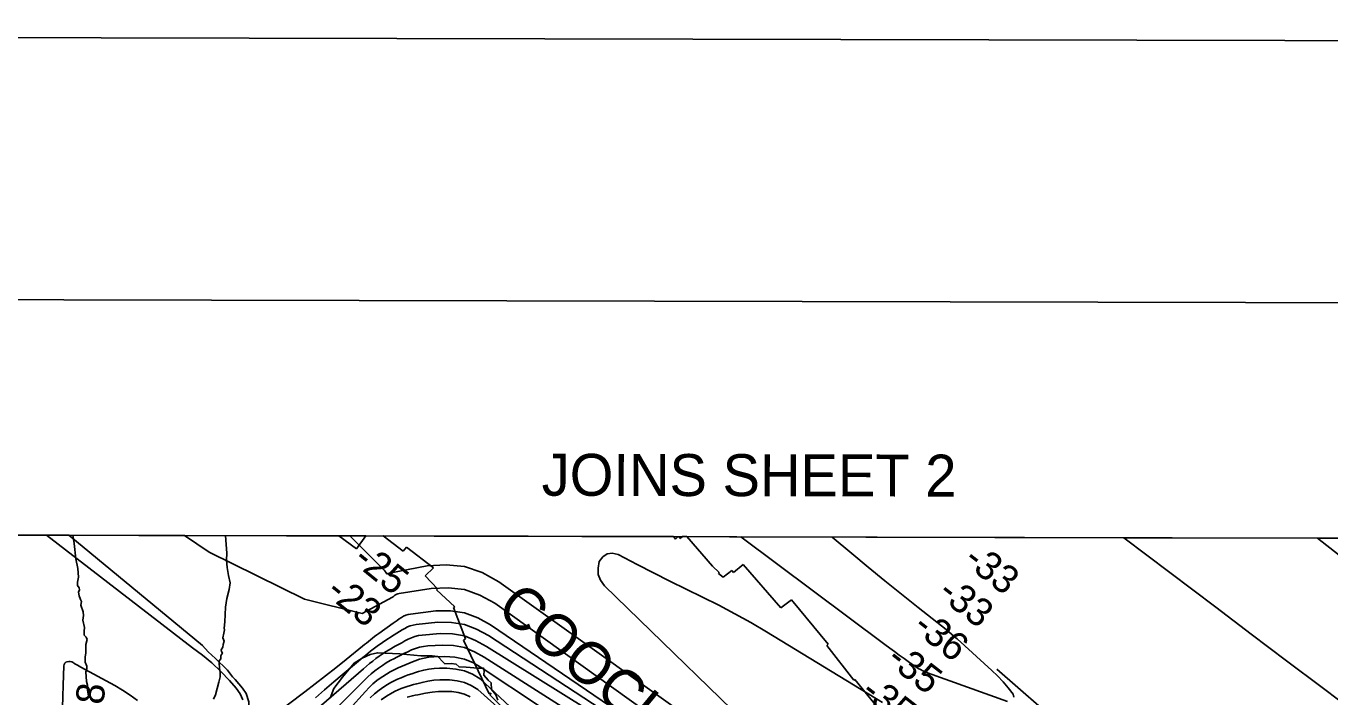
# Model space of a CAD drawing. Extents: x 3180038 to 3217926, y 922069 to 947485.
# Drawn here: x 3192838 to 3195944, y 945303 to 946902 of the extents above; entities that cross this region are included whole.
import ezdxf

# ---------------------------------------------------------------- set-up
doc = ezdxf.new("R2010")
doc.units = 0
for name, color, linetype in [('G-ANNO-NPLT', 7, 'Continuous'), ('V-ANNO-SYMB', 7, 'Continuous'), ('V-ANNO-TEXT', 7, 'Continuous'), ('V-GRID-FRAM', 7, 'Continuous'), ('V-RIVR-EDGE', 7, 'Continuous'), ('V-RIVR-RANG', 7, 'Continuous'), ('V-RRAP-RVMT', 7, 'Continuous'), ('V-RRAP-RVMT-IDEN', 7, 'Continuous'), ('V-STRM-FLOW', 7, 'Continuous'), ('V-TOPO-DPTH', 7, 'Continuous'), ('V-TOPO-MAJR', 7, 'Continuous'), ('V-TOPO-MINR', 7, 'Continuous'), ('V-TOPO-WATR', 7, 'Continuous')]:
    doc.layers.add(name, color=color, linetype=linetype)

msp = doc.modelspace()

# ---------------------------------------------------------------- linework, layer by layer
at = {"layer": 'G-ANNO-NPLT'}
msp.add_lwpolyline([(3180621.1, 922735.2), (3217287.7, 922652.6), (3217342.2, 946819.2), (3180675.6, 946901.8)], close=True, dxfattribs=at)
at = {"layer": 'V-ANNO-SYMB'}
msp.add_lwpolyline([(3183372.7, 923354.1), (3216455.8, 923279.5), (3216507.5, 946196), (3183424.3, 946270.6), (3183372.7, 923354.1)], dxfattribs=at)
at = {"layer": 'V-GRID-FRAM'}
msp.add_lwpolyline([(3184312.7, 945707.9), (3215616.6, 945637.4), (3215583.5, 927448.1), (3184263.7, 927518.7), (3184312.7, 945707.9)], dxfattribs=at)
at = {"layer": 'V-RIVR-EDGE'}
for points in [[(3192955.7, 945632), (3192952.5, 945668.7), (3192948.7, 945688.5)], [(3193312.9, 945687.6), (3193314, 945666.2), (3193315.9, 945646.2), (3193314.9, 945628.9), (3193316.5, 945612.1), (3193319.7, 945592.5), (3193323.9, 945575.1), (3193321.6, 945559.4), (3193316, 945537.7), (3193312.6, 945517.1), (3193310.9, 945482), (3193309.2, 945467.3), (3193310.2, 945463), (3193308.5, 945454.9), (3193306.2, 945444), (3193309.8, 945436.2), (3193307.2, 945428.3), (3193306.2, 945421.8), (3193302.5, 945415.9), (3193303.2, 945411.6), (3193305.5, 945407.7), (3193303.2, 945404.7), (3193301.2, 945401.1)], [(3192960.9, 945609.1), (3192955.7, 945632)], [(3192975.6, 945450.8), (3192975.9, 945459.9), (3192976.9, 945468.5), (3192973, 945486.2), (3192974.7, 945497.3), (3192973.4, 945506.2), (3192968.2, 945521.9), (3192969.9, 945530.7), (3192967.6, 945535.3), (3192964, 945543.9), (3192962.4, 945552.7), (3192964.7, 945558.9), (3192964.1, 945563.5), (3192959.8, 945568.8), (3192960.2, 945576.6), (3192962.5, 945588.8), (3192960.9, 945609.1)], [(3192986.7, 945301.3), (3192983.5, 945319.7), (3192983.8, 945331.1), (3192981.5, 945340), (3192980, 945363.3), (3192981.9, 945371.1), (3192982, 945377), (3192978.7, 945386.5), (3192978.7, 945398.7), (3192980.1, 945407.5), (3192980.1, 945419.3), (3192980.1, 945428.5), (3192982.8, 945440.3), (3192981.1, 945445.8), (3192975.6, 945450.8)], [(3193301.2, 945401.1), (3193301.2, 945397.5), (3193301.2, 945393.9), (3193297.9, 945389.3), (3193297.9, 945384.8), (3193298.2, 945371.6), (3193299.8, 945361.5), (3193300.1, 945351), (3193297.1, 945338.5), (3193288.5, 945308.1), (3193284.2, 945297.6)], [(3193561.9, 945300.5), (3193570.8, 945323.3), (3193591.1, 945350.7), (3193619.2, 945383.9), (3193638.4, 945395.7), (3193657.1, 945404.5), (3193674.8, 945408.6), (3193728.2, 945405.9), (3193777.9, 945401.6), (3193805.4, 945401.5), (3193818.4, 945399.4), (3193831.8, 945385.4), (3193834.9, 945382.3), (3193850, 945382.8), (3193861.9, 945381.2), (3193869.2, 945374.9), (3193886.3, 945374.4), (3193914.3, 945371.7), (3193927.8, 945371.7), (3193929.3, 945366), (3193928.2, 945355.1), (3193938.6, 945343.1), (3193945.8, 945336.9), (3193946.3, 945321.3), (3193956.6, 945308.3), (3193961.3, 945295.9)]]:
    msp.add_lwpolyline(points, dxfattribs=at)
at = {"layer": 'V-RRAP-RVMT'}
for p, q in [((3193624.9, 945656.5), (3193582.6, 945687)), ((3193582.6, 945687), (3193646.8, 945686.9)), ((3193646.8, 945686.9), (3193624.9, 945656.5)), ((3193735.7, 945650.8), (3193688.1, 945686.8)), ((3193688.1, 945686.8), (3194380.1, 945685.2)), ((3194380.1, 945685.2), (3194385.1, 945679.1)), ((3194385.1, 945679.1), (3194391.2, 945685.2)), ((3194391.2, 945685.2), (3194391.5, 945685.2)), ((3194391.5, 945685.2), (3194396.3, 945681)), ((3194396.3, 945681), (3194401.2, 945685.2)), ((3194401.2, 945685.2), (3194411.6, 945685.2)), ((3194411.6, 945685.2), (3194472.8, 945614.6)), ((3193743.7, 945660.1), (3193735.7, 945650.8)), ((3193808.4, 945611.2), (3193743.7, 945660.1)), ((3194523.2, 945599.7), (3194545.7, 945618.7)), ((3194545.7, 945618.7), (3194635.7, 945515.3)), ((3193788.4, 945591.8), (3193808.4, 945611.2)), ((3193817.7, 945560.8), (3193788.4, 945591.8)), ((3194472.8, 945614.6), (3194489.2, 945600.2)), ((3194489.2, 945600.2), (3194487.7, 945597.7)), ((3194487.7, 945597.7), (3194498.3, 945588.5)), ((3194498.3, 945588.5), (3194519.3, 945604.4)), ((3194519.3, 945604.4), (3194523.2, 945599.7)), ((3193815.8, 945558.7), (3193817.7, 945560.8)), ((3193859.5, 945517.7), (3193815.8, 945558.7)), ((3194635.7, 945515.3), (3194661.6, 945535)), ((3194661.6, 945535), (3194748.4, 945428.8)), ((3193856.3, 945516.3), (3193859.5, 945517.7)), ((3193884.9, 945441.6), (3193856.3, 945516.3)), ((3193879.7, 945438.6), (3193884.9, 945441.6)), ((3193941.2, 945310.6), (3193879.7, 945438.6)), ((3194748.4, 945428.8), (3194745.3, 945425.8)), ((3194745.3, 945425.8), (3194810, 945343.4)), ((3194810, 945343.4), (3194812, 945344.9)), ((3194812, 945344.9), (3194898.8, 945238.6)), ((3193945.5, 945312), (3193941.2, 945310.6)), ((3193942.5, 945308.2), (3193945.5, 945312)), ((3194036.7, 945213.6), (3193942.5, 945308.2))]:
    msp.add_line(p, q, dxfattribs=at)
at = {"layer": 'V-STRM-FLOW'}
msp.add_line((3195150.4, 945369.2), (3195339.4, 945204.9), dxfattribs=at)
at = {"layer": 'V-TOPO-DPTH'}
for points in [[(3192939.6, 945688.5), (3192629.2, 945689.2), (3192596.1, 945206.2), (3192595.9, 945203), (3192668.3, 945195.3), (3192668.5, 945198.5)], [(3192703.6, 944343.5), (3192885.6, 944299.4), (3192897.8, 944302.2), (3192909.6, 944305.4), (3192920.7, 944310), (3192930.7, 944316.6), (3193172.9, 944779.9), (3193338.4, 945175.3), (3193352.3, 945207.2), (3193367, 945239.2), (3193369.1, 945266.3), (3193368.5, 945291.3), (3193361.6, 945311.5), (3193353.2, 945324), (3193335.9, 945344.9), (3193329.7, 945351.2), (3193317.2, 945367.2), (3193288.7, 945395), (3193271.4, 945411), (3193258.2, 945425.7), (3192939.6, 945688.5)], [(3192703.6, 944343.5), (3192885.6, 944299.4), (3192897.8, 944302.2), (3192909.6, 944305.4), (3192920.7, 944310), (3192930.7, 944316.6), (3193172.9, 944779.9), (3193338.4, 945175.3), (3193352.3, 945207.2), (3193367, 945239.2), (3193369.1, 945266.3), (3193368.5, 945291.3), (3193361.6, 945311.5), (3193353.2, 945324), (3193335.9, 945344.9), (3193329.7, 945351.2), (3193317.2, 945367.2), (3193288.7, 945395), (3193271.4, 945411), (3193258.2, 945425.7), (3192939.6, 945688.5), (3193215.2, 945687.9)], [(3193215.2, 945687.9), (3193274.1, 945648.4), (3193501, 945536.3), (3193638.7, 945502.5), (3193710.5, 945540.7), (3193712.9, 945542.7), (3193715.4, 945544.7), (3193717.9, 945546.5), (3193720.6, 945548), (3193723.5, 945549), (3193726.5, 945549.7), (3193803.1, 945562), (3193843.3, 945563.6), (3193882.1, 945559.1), (3193918.8, 945545.8), (3193954.1, 945526.5), (3194437.5, 945180.6)], [(3194437.5, 945180.6), (3193954.1, 945526.5), (3193918.8, 945545.8), (3193882.1, 945559.1), (3193843.3, 945563.6), (3193803.1, 945562), (3193726.5, 945549.7), (3193723.5, 945549), (3193720.6, 945548), (3193717.9, 945546.5), (3193715.4, 945544.7), (3193712.9, 945542.7), (3193710.5, 945540.7), (3193638.7, 945502.5), (3193501, 945536.3), (3193274.1, 945648.4), (3193215.2, 945687.9), (3193609.2, 945687)], [(3193609.2, 945687), (3193687.6, 945608.8), (3193688.8, 945607.6), (3193689.9, 945606.4), (3193692.2, 945604), (3193694.2, 945601.3), (3193695, 945600.1), (3193696.7, 945597), (3193697, 945596.7), (3193697.4, 945596.5), (3193697.7, 945596.5), (3193699, 945597.5), (3193792.8, 945615.5), (3193838.3, 945618.4), (3193882.3, 945614.3), (3193924, 945599.6), (3193964.1, 945577.9), (3194523.3, 945177.8)], [(3195452.9, 945682.8), (3193609.2, 945687), (3193687.6, 945608.8), (3193688.8, 945607.6), (3193689.9, 945606.4), (3193692.2, 945604), (3193694.2, 945601.3), (3193695, 945600.1), (3193696.7, 945597), (3193697, 945596.7), (3193697.4, 945596.5), (3193697.7, 945596.5), (3193699, 945597.5), (3193792.8, 945615.5), (3193838.3, 945618.4), (3193882.3, 945614.3), (3193924, 945599.6), (3193964.1, 945577.9), (3194523.3, 945177.8)], [(3196009.9, 945262.1), (3195925.4, 945325.7), (3195840.8, 945389.4), (3195756.4, 945453.2), (3195671.9, 945517), (3195452.9, 945682.8), (3195914.3, 945681.8)], [(3196009.9, 945262.1), (3195925.4, 945325.7), (3195840.8, 945389.4), (3195756.4, 945453.2), (3195671.9, 945517), (3195452.9, 945682.8)], [(3196327.6, 945357.3), (3195914.3, 945681.8), (3196076.3, 945681.4)], [(3195914.3, 945681.8), (3196327.6, 945357.3)], [(3193384.8, 945227.5), (3193501.7, 945315.2), (3193526.6, 945334.2), (3193551.3, 945353.3), (3193575.9, 945372.7), (3193600.2, 945392.3), (3193639.1, 945424), (3193643.9, 945427.9), (3193648.7, 945431.8), (3193653.5, 945435.7), (3193658.2, 945439.6), (3193663.1, 945443.5), (3193667.9, 945447.3), (3193672.9, 945451), (3193677.9, 945454.6), (3193711.8, 945478.9), (3193716.8, 945482.3), (3193721.7, 945485.8), (3193726.7, 945489.2), (3193731.7, 945492.6), (3193736.8, 945495.6), (3193742.2, 945498), (3193747.8, 945499.7), (3193753.7, 945500.8), (3193813.5, 945508.3), (3193848.4, 945508.6), (3193882, 945503.9), (3193913.7, 945491.9), (3193944.2, 945475), (3194665.1, 944984.1)], [(3194665.1, 944984.1), (3193944.2, 945475), (3193913.7, 945491.9), (3193882, 945503.9), (3193848.4, 945508.6), (3193813.5, 945508.3), (3193753.7, 945500.8), (3193747.8, 945499.7), (3193742.2, 945498), (3193736.8, 945495.6), (3193731.7, 945492.6), (3193726.7, 945489.2), (3193721.7, 945485.8), (3193716.8, 945482.3), (3193711.8, 945478.9), (3193677.9, 945454.6), (3193672.9, 945451), (3193667.9, 945447.3), (3193663.1, 945443.5), (3193658.2, 945439.6), (3193653.5, 945435.7), (3193648.7, 945431.8), (3193643.9, 945427.9), (3193639.1, 945424), (3193600.2, 945392.3), (3193575.9, 945372.7), (3193551.3, 945353.3), (3193526.6, 945334.2), (3193501.7, 945315.2), (3193384.8, 945227.5)], [(3194661.7, 944969.6), (3193934.2, 945423.6), (3193908.6, 945438.1), (3193881.8, 945448.6), (3193853.5, 945453.3), (3193824.1, 945454.1), (3193780.9, 945450.6), (3193772.4, 945449.4), (3193764, 945447.5), (3193755.9, 945444.5), (3193748, 945440.9), (3193740.2, 945436.8), (3193732.5, 945432.6), (3193724.9, 945428.3), (3193717.2, 945424), (3193702.5, 945415.5), (3193694.3, 945410.7), (3193686.3, 945405.6), (3193678.5, 945400.2), (3193670.9, 945394.6), (3193663.4, 945388.8), (3193656, 945382.9), (3193648.7, 945376.8), (3193641.5, 945370.6), (3193512.2, 945258.2)], [(3194661.7, 944969.6), (3193934.2, 945423.6), (3193908.6, 945438.1), (3193881.8, 945448.6), (3193853.5, 945453.3), (3193824.1, 945454.1), (3193780.9, 945450.6), (3193772.4, 945449.4), (3193764, 945447.5), (3193755.9, 945444.5), (3193748, 945440.9), (3193740.2, 945436.8), (3193732.5, 945432.6), (3193724.9, 945428.3), (3193717.2, 945424), (3193702.5, 945415.5), (3193694.3, 945410.7), (3193686.3, 945405.6), (3193678.5, 945400.2), (3193670.9, 945394.6), (3193663.4, 945388.8), (3193656, 945382.9), (3193648.7, 945376.8), (3193641.5, 945370.6), (3193512.2, 945258.2)], [(3193607.2, 945273), (3193645.9, 945316.5), (3193654.7, 945325.6), (3193663.8, 945334.2), (3193673.5, 945342.2), (3193683.7, 945349.7), (3193687.2, 945352.1), (3193696, 945357.8), (3193705, 945363.2), (3193714.3, 945368), (3193723.7, 945372.5), (3193733.4, 945376.7), (3193743.1, 945380.9), (3193752.8, 945384.9), (3193762.5, 945388.8), (3193764.3, 945389.5), (3193775.1, 945393.1), (3193786.1, 945396), (3193797.3, 945397.7), (3193808.7, 945398.6), (3193834.9, 945399.4), (3193858.8, 945397.8), (3193881.8, 945393.2), (3193903.4, 945384.2), (3193924.2, 945372.2), (3194595, 944927.2)], [(3193607.2, 945273), (3193645.9, 945316.5), (3193654.7, 945325.6), (3193663.8, 945334.2), (3193673.5, 945342.2), (3193683.7, 945349.7), (3193687.2, 945352.1), (3193696, 945357.8), (3193705, 945363.2), (3193714.3, 945368), (3193723.7, 945372.5), (3193733.4, 945376.7), (3193743.1, 945380.9), (3193752.8, 945384.9), (3193762.5, 945388.8), (3193764.3, 945389.5), (3193775.1, 945393.1), (3193786.1, 945396), (3193797.3, 945397.7), (3193808.7, 945398.6), (3193834.9, 945399.4), (3193858.8, 945397.8), (3193881.8, 945393.2), (3193903.4, 945384.2), (3193924.2, 945372.2), (3194595, 944927.2)], [(3192924.2, 945277.8), (3192924.9, 945304.7), (3192925.7, 945331.6), (3192927.3, 945377.4), (3192928.1, 945380.9), (3192929.6, 945383.7), (3192932.1, 945385.8), (3192935.3, 945387.3), (3192939.1, 945387.8), (3192942.8, 945387.6), (3192946.4, 945386.6), (3192949.8, 945385), (3192951.4, 945384), (3192955.5, 945381.5), (3192959.8, 945379), (3192964, 945376.6), (3192968.3, 945374.2), (3193048.9, 945330.2), (3193067.4, 945319.3), (3193085.5, 945307.7), (3193102.8, 945295)], [(3192924.2, 945277.8), (3192924.9, 945304.7), (3192925.7, 945331.6), (3192927.3, 945377.4), (3192928.1, 945380.9), (3192929.6, 945383.7), (3192932.1, 945385.8), (3192935.3, 945387.3), (3192939.1, 945387.8), (3192942.8, 945387.6), (3192946.4, 945386.6), (3192949.8, 945385), (3192951.4, 945384), (3192955.5, 945381.5), (3192959.8, 945379), (3192964, 945376.6), (3192968.3, 945374.2), (3193048.9, 945330.2), (3193067.4, 945319.3), (3193085.5, 945307.7), (3193102.8, 945295)], [(3194403.5, 944882.4), (3193914.1, 945320.9), (3193898.3, 945330.2), (3193881.8, 945337.5), (3193864.3, 945341.7), (3193846.1, 945344), (3193837.2, 945344.3), (3193823, 945344.1), (3193808.8, 945343.2), (3193794.8, 945341), (3193780.9, 945338), (3193768.3, 945334.8), (3193760.8, 945332.7), (3193753.2, 945330.6), (3193745.8, 945328.3), (3193738.3, 945326), (3193731, 945323.3), (3193723.8, 945320.3), (3193716.8, 945316.9), (3193709.9, 945313.1), (3193696.5, 945305.1), (3193683.5, 945296.5)]]:
    msp.add_lwpolyline(points, dxfattribs=at)
at = {"layer": 'V-TOPO-MAJR'}
for points in [[(3194540.5, 945684.9), (3194883.9, 945428.2), (3194895.2, 945419.8), (3194906.6, 945411.3), (3194918, 945403), (3194929.5, 945394.6), (3194942.2, 945385.3), (3194947.3, 945381.7), (3194952.5, 945378.2), (3194957.7, 945374.7), (3194963, 945371.4), (3194968.4, 945368.3), (3194973.9, 945365.4), (3194979.6, 945362.9), (3194985.5, 945360.6), (3195176.2, 945292.5)], [(3195190.7, 945302.4), (3195189.4, 945310.3), (3195177.7, 945325.2), (3195165.5, 945339.5), (3195152.4, 945353.2), (3195138.7, 945366.3), (3195055.7, 945441.6), (3195049.2, 945447.3), (3195042.7, 945453), (3195036.1, 945458.5), (3195029.4, 945463.9), (3194963.1, 945516.5), (3194923.2, 945548.3), (3194883.6, 945580.3), (3194844.2, 945612.6), (3194805, 945645.1), (3194758.1, 945684.4)], [(3194877.9, 945289.8), (3194601.8, 945458.4), (3194564.4, 945480.5), (3194526.6, 945501.7), (3194488.1, 945521.8), (3194449.2, 945541), (3194410.1, 945559.9), (3194371.1, 945579.1), (3194332.4, 945598.7), (3194293.8, 945618.7), (3194247.9, 945642.8), (3194234.2, 945645.6), (3194221.9, 945644.4), (3194211.9, 945637.3), (3194203.3, 945626.2), (3194200.3, 945610.4), (3194200.7, 945595.4), (3194206.5, 945581.4), (3194215.7, 945568.3), (3194629.3, 945166.3)]]:
    msp.add_lwpolyline(points, dxfattribs=at)
at = {"layer": 'V-TOPO-MINR'}
for points in [[(3192939.6, 945688.5), (3193258.2, 945425.7), (3193271.4, 945411), (3193288.7, 945395), (3193317.2, 945367.2), (3193329.7, 945351.2), (3193335.9, 945344.9), (3193353.2, 945324), (3193361.6, 945311.5), (3193368.5, 945291.3), (3193369.1, 945266.3), (3193367, 945239.2), (3193352.3, 945207.2), (3193338.4, 945175.3), (3193172.9, 944779.9), (3192930.7, 944316.6), (3192920.7, 944310), (3192909.6, 944305.4), (3192897.8, 944302.2), (3192885.6, 944299.4), (3192703.6, 944343.5)], [(3192886.5, 945688.6), (3193233.8, 945420.1), (3193257.6, 945402.8), (3193280.4, 945384.3), (3193301.7, 945364.1), (3193321.9, 945342.8), (3193338.4, 945324), (3193347.5, 945310.5), (3193354.1, 945296.2)], [(3193215.2, 945687.9), (3193274.1, 945648.4), (3193501, 945536.3), (3193638.7, 945502.5), (3193710.5, 945540.7), (3193712.9, 945542.7), (3193715.4, 945544.7), (3193717.9, 945546.5), (3193720.6, 945548), (3193723.5, 945549), (3193726.5, 945549.7), (3193803.1, 945562), (3193843.3, 945563.6), (3193882.1, 945559.1), (3193918.8, 945545.8), (3193954.1, 945526.5), (3194437.5, 945180.6)], [(3193609.2, 945687), (3193687.6, 945608.8), (3193688.8, 945607.6), (3193689.9, 945606.4), (3193692.2, 945604), (3193694.2, 945601.3), (3193695, 945600.1), (3193696.7, 945597), (3193697, 945596.7), (3193697.4, 945596.5), (3193697.7, 945596.5), (3193699, 945597.5), (3193792.8, 945615.5), (3193838.3, 945618.4), (3193882.3, 945614.3), (3193924, 945599.6), (3193964.1, 945577.9), (3194523.3, 945177.8)], [(3196009.9, 945262.1), (3195925.4, 945325.7), (3195840.8, 945389.4), (3195756.4, 945453.2), (3195671.9, 945517), (3195452.9, 945682.8)], [(3196327.6, 945357.3), (3195914.3, 945681.8)], [(3193384.8, 945227.5), (3193501.7, 945315.2), (3193526.6, 945334.2), (3193551.3, 945353.3), (3193575.9, 945372.7), (3193600.2, 945392.3), (3193639.1, 945424), (3193643.9, 945427.9), (3193648.7, 945431.8), (3193653.5, 945435.7), (3193658.2, 945439.6), (3193663.1, 945443.5), (3193667.9, 945447.3), (3193672.9, 945451), (3193677.9, 945454.6), (3193711.8, 945478.9), (3193716.8, 945482.3), (3193721.7, 945485.8), (3193726.7, 945489.2), (3193731.7, 945492.6), (3193736.8, 945495.6), (3193742.2, 945498), (3193747.8, 945499.7), (3193753.7, 945500.8), (3193813.5, 945508.3), (3193848.4, 945508.6), (3193882, 945503.9), (3193913.7, 945491.9), (3193944.2, 945475), (3194665.1, 944984.1)], [(3193527, 945301.2), (3193548.7, 945320.3), (3193570.7, 945339.1), (3193640.2, 945397.4), (3193646.2, 945402.4), (3193652.3, 945407.3), (3193658.4, 945412.3), (3193664.5, 945417.2), (3193670.8, 945421.9), (3193677.1, 945426.6), (3193683.5, 945431), (3193690.1, 945435.3), (3193714.6, 945451.1), (3193720.9, 945455), (3193727.2, 945459), (3193733.5, 945462.9), (3193739.8, 945466.7), (3193746.3, 945470.1), (3193753, 945472.8), (3193760.1, 945474.7), (3193767.3, 945475.9), (3193818.8, 945481.2), (3193850.9, 945481), (3193881.9, 945476.3), (3193911.1, 945465), (3193939.2, 945449.3), (3194659.8, 944978.7)], [(3193512.2, 945258.2), (3193641.5, 945370.6), (3193648.7, 945376.8), (3193656, 945382.9), (3193663.4, 945388.8), (3193670.9, 945394.6), (3193678.5, 945400.2), (3193686.3, 945405.6), (3193694.3, 945410.7), (3193702.5, 945415.5), (3193717.2, 945424), (3193724.9, 945428.3), (3193732.5, 945432.6), (3193740.2, 945436.8), (3193748, 945440.9), (3193755.9, 945444.5), (3193764, 945447.5), (3193772.4, 945449.4), (3193780.9, 945450.6), (3193824.1, 945454.1), (3193853.5, 945453.3), (3193881.8, 945448.6), (3193908.6, 945438.1), (3193934.2, 945423.6), (3194661.7, 944969.6)], [(3193542.2, 945241.2), (3193643.7, 945343.3), (3193651.7, 945351), (3193659.9, 945358.4), (3193668.5, 945365.4), (3193677.3, 945372.1), (3193686.4, 945378.4), (3193695.7, 945384.4), (3193705.3, 945389.9), (3193715, 945395.2), (3193719.7, 945397.5), (3193728.7, 945402.1), (3193737.8, 945406.5), (3193747, 945410.9), (3193756.1, 945415.2), (3193765.5, 945418.9), (3193775, 945421.9), (3193784.8, 945423.7), (3193794.7, 945424.9), (3193829.5, 945426.8), (3193856.1, 945425.6), (3193881.8, 945420.9), (3193906, 945411.1), (3193929.2, 945397.9), (3194584.9, 944980.4)], [(3192924.2, 945277.8), (3192924.9, 945304.7), (3192925.7, 945331.6), (3192927.3, 945377.4), (3192928.1, 945380.9), (3192929.6, 945383.7), (3192932.1, 945385.8), (3192935.3, 945387.3), (3192939.1, 945387.8), (3192942.8, 945387.6), (3192946.4, 945386.6), (3192949.8, 945385), (3192951.4, 945384), (3192955.5, 945381.5), (3192959.8, 945379), (3192964, 945376.6), (3192968.3, 945374.2), (3193048.9, 945330.2), (3193067.4, 945319.3), (3193085.5, 945307.7), (3193102.8, 945295)], [(3192924.2, 945277.8), (3192924.9, 945304.7), (3192925.7, 945331.6), (3192927.3, 945377.4), (3192928.1, 945380.9), (3192929.6, 945383.7), (3192932.1, 945385.8), (3192935.3, 945387.3), (3192939.1, 945387.8), (3192942.8, 945387.6), (3192946.4, 945386.6), (3192949.8, 945385), (3192951.4, 945384), (3192955.5, 945381.5), (3192959.8, 945379), (3192964, 945376.6), (3192968.3, 945374.2), (3193048.9, 945330.2), (3193067.4, 945319.3), (3193085.5, 945307.7), (3193102.8, 945295)], [(3193657.4, 945300.8), (3193667.6, 945310.5), (3193678.6, 945319.2), (3193690.1, 945327.3), (3193698.5, 945332.8), (3193706.3, 945337.4), (3193714.3, 945341.8), (3193722.6, 945345.7), (3193731, 945349.2), (3193739.6, 945352.4), (3193748.2, 945355.6), (3193756.8, 945358.6), (3193765.5, 945361.5), (3193772.6, 945363.8), (3193784.9, 945367.2), (3193797.4, 945369.8), (3193810, 945371.2), (3193822.8, 945371.8), (3193840.4, 945371.8), (3193861.5, 945369.8), (3193881.8, 945365.4), (3193900.9, 945357.2), (3193919.1, 945346.6), (3194497.4, 944807.4)], [(3193683.5, 945296.5), (3193696.5, 945305.1), (3193709.9, 945313.1), (3193716.8, 945316.9), (3193723.8, 945320.3), (3193731, 945323.3), (3193738.3, 945326), (3193745.8, 945328.3), (3193753.2, 945330.6), (3193760.8, 945332.7), (3193768.3, 945334.8), (3193780.9, 945338), (3193794.8, 945341), (3193808.8, 945343.2), (3193823, 945344.1), (3193837.2, 945344.3), (3193846.1, 945344), (3193864.3, 945341.7), (3193881.8, 945337.5), (3193898.3, 945330.2), (3193914.1, 945320.9), (3194403.5, 944882.4)], [(3193745.6, 945302.8), (3193751.9, 945304.5), (3193758.2, 945306), (3193764.6, 945307.4), (3193771, 945308.7), (3193789.4, 945312.2), (3193804.9, 945314.5), (3193820.5, 945316), (3193836.1, 945316.4), (3193851.8, 945315.9), (3193867.1, 945313.5), (3193881.8, 945309.6), (3193895.6, 945303.3)]]:
    msp.add_lwpolyline(points, dxfattribs=at)
at = {"layer": 'V-TOPO-WATR'}
msp.add_lwpolyline([(3193607.2, 945273), (3193645.9, 945316.5), (3193654.7, 945325.6), (3193663.8, 945334.2), (3193673.5, 945342.2), (3193683.7, 945349.7), (3193687.2, 945352.1), (3193696, 945357.8), (3193705, 945363.2), (3193714.3, 945368), (3193723.7, 945372.5), (3193733.4, 945376.7), (3193743.1, 945380.9), (3193752.8, 945384.9), (3193762.5, 945388.8), (3193764.3, 945389.5), (3193775.1, 945393.1), (3193786.1, 945396), (3193797.3, 945397.7), (3193808.7, 945398.6), (3193834.9, 945399.4), (3193858.8, 945397.8), (3193881.8, 945393.2), (3193903.4, 945384.2), (3193924.2, 945372.2), (3194595, 944927.2)], dxfattribs=at)

# ---------------------------------------------------------------- texts
at = {"layer": 'V-ANNO-TEXT'}
msp.add_text('JOINS SHEET 2', height=100, rotation=359.8708, dxfattribs=at).set_placement((3194065.9, 945782.8))
at = {"layer": 'V-RIVR-RANG'}
for s, rotation, p in [('-25', 320.8778, (3193613.3, 945624.4)), ('-33', 322.0464, (3195067.8, 945623)), ('-23', 320.8778, (3193548.8, 945547.9)), ('-33', 322.0464, (3195006.2, 945544.3)), ('-36', 322.0464, (3194947, 945463.6)), ('-35', 322.0464, (3194884, 945385.9)), ('18', 84.2897, (3193016.8, 945233.7)), ('-35', 322.0464, (3194822.4, 945307.2))]:
    msp.add_text(s, height=67, rotation=rotation, dxfattribs=at).set_placement(p)
at = {"layer": 'V-RRAP-RVMT-IDEN'}
msp.add_text('COOCHIE', height=100, rotation=320.44, dxfattribs=at).set_placement((3193954, 945506.2))

doc.saveas('drawing.dxf')
